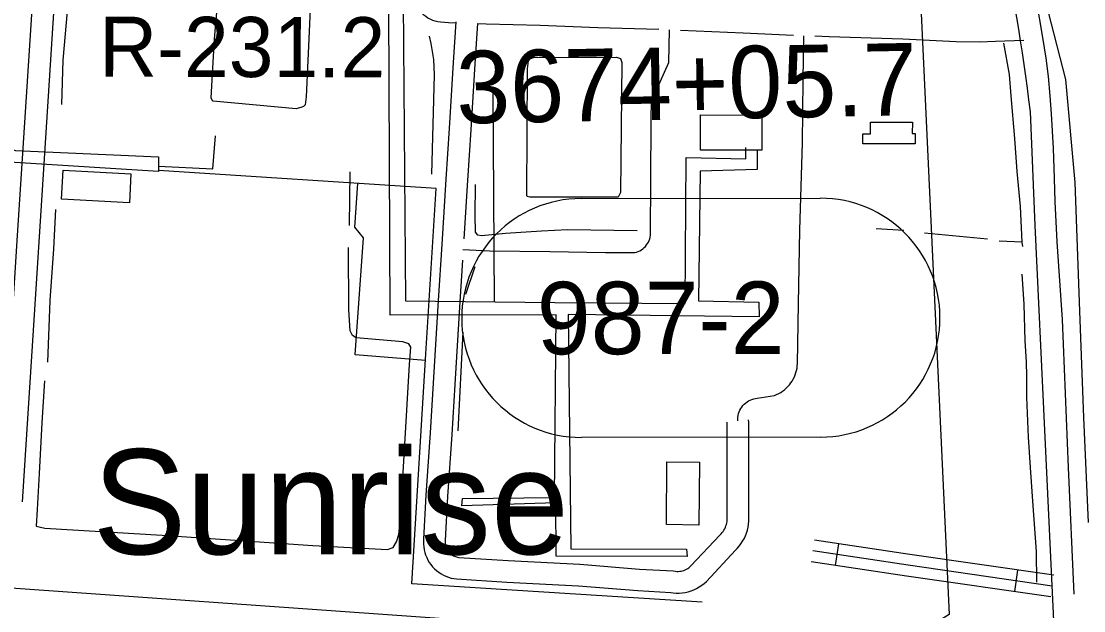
# Model space of a CAD drawing. Extents: x 3313447 to 3351316, y 703786 to 729172.
# Drawn here: x 3320817 to 3322283, y 719729 to 720543 of the extents above; entities that cross this region are included whole.
import ezdxf

# ---------------------------------------------------------------- set-up
doc = ezdxf.new("R2010")
doc.units = 0
for name, color, linetype in [('V-BLDG-OTLN', 7, 'Continuous'), ('V-LEVE-TOET', 7, 'Continuous'), ('V-RIVR-RANG-IDEN', 7, 'Continuous'), ('V-ROAD-CNTR', 7, 'Continuous'), ('V-ROAD-IDEN', 7, 'Continuous'), ('V-SITE-OTLN', 7, 'Continuous'), ('V-SURV-IDEN', 7, 'Continuous'), ('V-TOPO-GNAM-IDEN', 7, 'Continuous'), ('V-TOPO-SHOR', 7, 'Continuous'), ('V-UTIL-LINE', 7, 'Continuous')]:
    doc.layers.add(name, color=color, linetype=linetype)

msp = doc.modelspace()

# ---------------------------------------------------------------- linework, layer by layer
at = {"layer": 'V-BLDG-OTLN'}
for points in [[(3321753.9, 720413.6), (3321838.6, 720413.3), (3321838.5, 720364.8), (3321753.8, 720365)], [(3321988.6, 720403.7), (3322046.3, 720403.5), (3322046.2, 720387.9), (3322050.3, 720387.9), (3322050.3, 720373.7), (3321977.7, 720373.8), (3321977.8, 720387.4), (3321988.6, 720387.4)], [(3320965.8, 720292.3), (3320872.1, 720297.4), (3320874.3, 720337.3), (3320968, 720332.1)], [(3321707.2, 719847.9), (3321707.4, 719934.3), (3321752.7, 719934.2), (3321751.6, 719847)]]:
    msp.add_lwpolyline(points, close=True, dxfattribs=at)
at = {"layer": 'V-LEVE-TOET'}
msp.add_lwpolyline([(3322233.7, 720555.5), (3322257.4, 720462.5), (3322270.6, 720320.5), (3322277, 720142.5), (3322282.3, 719995.8), (3322288.7, 719850.6)], dxfattribs=at)
at = {"layer": 'V-ROAD-CNTR'}
for p, q in [((3321940.3, 719791.4), (3321944.7, 719821.1)), ((3322187.7, 719755.2), (3322192, 719784.8))]:
    msp.add_line(p, q, dxfattribs=at)
for points in [[(3320796.7, 720013), (3320811.6, 720247.1), (3320850.2, 720843.8), (3320848.9, 720860.8), (3320842.3, 720873.6), (3320836.8, 720883.6), (3320829.8, 720893.1), (3320823.5, 720900.2), (3320814.4, 720904.1), (3320795.6, 720909.7), (3320693.5, 720915.8), (3320335.7, 720938), (3319660.8, 720986.4), (3319640.9, 720988.2), (3319637.8, 720986.4), (3319629, 720979.8), (3319622.9, 720971.4), (3319612.3, 720954.7), (3319607.1, 720944.2), (3319597.7, 720724.4), (3319582, 720444), (3319557, 719989.2)], [(3320818.2, 719879.1), (3320841.6, 720245.2), (3320870.9, 720699.1)], [(3321416.9, 720540.6), (3321406.3, 720541), (3321395, 720541.8), (3321391.5, 720542.3), (3321387.9, 720543.2), (3321384.4, 720544.3), (3321381.1, 720545.8), (3321377.9, 720547.5), (3321374.8, 720549.5), (3321372, 720551.7), (3321369.3, 720554.2), (3321366.9, 720556.9), (3321364.7, 720559.9), (3321362.7, 720562.9), (3321361.1, 720566.2), (3321359.7, 720569.6), (3321358.6, 720573), (3321357.8, 720576.6), (3321357.3, 720580.7), (3321358.5, 720626), (3321360.7, 720662.3)], [(3321416.4, 720542.2), (3321412.8, 720486.2), (3321407.3, 720395.1), (3321402.3, 720325.1), (3321396.9, 720234.7), (3321391.9, 720157.5), (3321386.4, 720066.3), (3321380.9, 719974.3), (3321375, 719888.3), (3321371.8, 719827.6), (3321371.6, 719824.5), (3321371.6, 719820.7), (3321372, 719816.9), (3321372.6, 719813.1), (3321373.5, 719809.4), (3321374.6, 719805.8), (3321376.1, 719802.3), (3321377.8, 719798.8), (3321379.7, 719795.6), (3321381.9, 719792.5), (3321384.3, 719789.5), (3321386.9, 719786.8), (3321389.8, 719784.2), (3321392.8, 719781.9), (3321395.9, 719779.8), (3321399.3, 719777.9), (3321402.7, 719776.3), (3321406.3, 719775), (3321409.9, 719773.9), (3321413.7, 719773.1), (3321417.4, 719772.6), (3321486.6, 719768.3), (3321585.5, 719763.3), (3321667.4, 719756.5), (3321713.2, 719753.8), (3321716.1, 719753.4), (3321720.3, 719753.1), (3321724.5, 719753.1), (3321728.6, 719753.4), (3321732.8, 719754), (3321736.9, 719754.9), (3321740.9, 719756.1), (3321744.8, 719757.7), (3321748.5, 719759.5), (3321752.2, 719761.6), (3321755.6, 719763.9), (3321758.9, 719766.5), (3321762, 719769.3), (3321802.1, 719812.2), (3321804.5, 719814.7), (3321807.2, 719817.9), (3321809.7, 719821.2), (3321812, 719824.7), (3321814, 719828.3), (3321815.8, 719832.1), (3321817.3, 719836), (3321818.6, 719840), (3321819.5, 719844.1), (3321820.2, 719848.2), (3321820.6, 719852.3), (3321820.8, 719856.3), (3321820.5, 719932.6), (3321820.6, 719989.2), (3321820.3, 719992.5)], [(3321425.8, 720227.9), (3321463, 720225.9), (3321545.9, 720224.8), (3321622.7, 720223.7), (3321663.2, 720223.6), (3321665.6, 720224.2), (3321667.9, 720225.1), (3321670.1, 720226.1), (3321672.3, 720227.4), (3321674.3, 720228.8), (3321676.1, 720230.4), (3321677.9, 720232.1), (3321679.4, 720234), (3321680.8, 720236), (3321682.1, 720238.1), (3321683.1, 720240.3), (3321683.9, 720242.7), (3321684.5, 720245), (3321684.9, 720247.4), (3321685.1, 720249.9), (3321685.1, 720252.3), (3321685.3, 720321.3), (3321686, 720407.2), (3321686.5, 720432.6), (3321710.2, 720486.2), (3321711.3, 720531)], [(3321446.4, 720540.2), (3321442.7, 720484.4), (3321437.2, 720393.1), (3321432.3, 720323.1), (3321427.4, 720242.6)], [(3321696.6, 720531.5), (3321612.2, 720534.2), (3321532.9, 720537.2), (3321458.4, 720539.1), (3321445.9, 720539.6)], [(3321882.2, 720523.6), (3321812.8, 720526.4), (3321726.1, 720530.3)], [(3321887.1, 720064), (3321887.5, 720067.2), (3321887.7, 720070.4), (3321889, 720152.7), (3321891, 720254.4), (3321894.8, 720375.2), (3321895.4, 720461.6), (3321896.7, 720523)], [(3322200.3, 720516.7), (3322161, 720515.1), (3322138.6, 720514.1), (3322106.5, 720514.8), (3322033.1, 720518.5), (3321931.5, 720521.6), (3321911.9, 720522.4)], [(3322268.5, 719178.1), (3322242.6, 719695.3), (3322215.5, 720261.1), (3322209.2, 720418.2)], [(3321425.5, 720213.1), (3321421.8, 720155.6), (3321416.3, 720064.5), (3321410.8, 719972.4), (3321405, 719886.5), (3321401.7, 719825.9), (3321401.6, 719823.7), (3321401.6, 719822.1), (3321401.8, 719820.6), (3321402, 719819), (3321402.4, 719817.5), (3321402.8, 719816.1), (3321403.4, 719814.6), (3321404.1, 719813.2), (3321404.9, 719811.9), (3321405.8, 719810.6), (3321406.8, 719809.4), (3321407.9, 719808.3), (3321409, 719807.2), (3321410.3, 719806.3), (3321411.6, 719805.4), (3321412.9, 719804.7), (3321414.3, 719804), (3321415.8, 719803.5), (3321417.3, 719803), (3321418.8, 719802.7), (3321420.4, 719802.5), (3321488.3, 719798.3), (3321587.5, 719793.2), (3321669.6, 719786.4), (3321716.3, 719783.7), (3321719.4, 719783.2), (3321721.4, 719783.1), (3321723.3, 719783.1), (3321725.3, 719783.2), (3321727.2, 719783.5), (3321729.1, 719783.9), (3321731, 719784.5), (3321732.8, 719785.2), (3321734.6, 719786.1), (3321736.3, 719787), (3321737.9, 719788.1), (3321739.4, 719789.3), (3321740.8, 719790.6), (3321780.4, 719833), (3321782.4, 719835.1), (3321783.8, 719836.7), (3321785.1, 719838.4), (3321786.3, 719840.2), (3321787.3, 719842), (3321788.2, 719844), (3321789, 719846), (3321789.6, 719848), (3321790.1, 719850.1), (3321790.5, 719852.2), (3321790.7, 719854.3), (3321790.8, 719856.7), (3321790.5, 719932.6), (3321790.6, 719987.6), (3321790.5, 719989.4)], [(3321805.4, 719991), (3321805.3, 719993.5), (3321805.5, 719996), (3321805.9, 719998.6), (3321806.5, 720001), (3321807.3, 720003.4), (3321808.3, 720005.8), (3321809.5, 720008), (3321810.9, 720010.1), (3321812.5, 720012.2), (3321814.2, 720014), (3321816.1, 720015.7), (3321818.1, 720017.2), (3321820.3, 720018.6), (3321822.5, 720019.8), (3321824.9, 720020.7), (3321827.3, 720021.5), (3321829.8, 720022), (3321832.3, 720022.4), (3321855.9, 720026.2), (3321858.9, 720027.4), (3321861.8, 720028.8), (3321864.6, 720030.4), (3321867.3, 720032.2), (3321869.8, 720034.1), (3321872.3, 720036.2), (3321874.5, 720038.5), (3321876.7, 720040.9), (3321878.6, 720043.4), (3321880.4, 720046.1), (3321882, 720048.8), (3321883.5, 720051.7), (3321884.7, 720054.7), (3321885.7, 720057.7), (3321886.5, 720060.8), (3321887.1, 720064)], [(3322241.5, 719777.7), (3322042.6, 719806.4), (3321911.2, 719826.1)], [(3322239.4, 719762.9), (3322040.4, 719791.5), (3321908.9, 719811.3)], [(3322237.2, 719748), (3322038.2, 719776.7), (3321906.7, 719796.4)]]:
    msp.add_lwpolyline(points, dxfattribs=at)
msp.add_arc((3318806.6, 719993.3), 3429, 7.1174, 11.5107, dxfattribs=at)
at = {"layer": 'V-ROAD-IDEN'}
for p, q in [((3321589.1, 720298.1), (3321919.1, 720298.6)), ((3321589.1, 720298.1), (3321919.1, 720298.6)), ((3321589.1, 720298.1), (3321589.1, 720298.1)), ((3321919.6, 719968.6), (3321589.6, 719968.1)), ((3321919.6, 719968.6), (3321589.6, 719968.1))]:
    msp.add_line(p, q, dxfattribs=at)
for centre, start, end in [((3321589.4, 720133.1), 90.0834, 270.0834), ((3321589.4, 720133.1), 90.0834, 270.0834), ((3321919.4, 720133.6), 270.0834, 90.0834), ((3321919.4, 720133.6), 270.0834, 90.0834)]:
    msp.add_arc(centre, 165, start, end, dxfattribs=at)
at = {"layer": 'V-SITE-OTLN'}
msp.add_lwpolyline([(3322017, 719673.7), (3320120, 719808.5), (3319440.9, 719820.2), (3319431, 719830.3), (3319554, 721048.2), (3319574, 721058.2), (3321043.1, 721513.7), (3321922.7, 721801), (3321982.6, 721800.9), (3322002.5, 721760.9), (3322097, 719723.5)], close=True, dxfattribs=at)
at = {"layer": 'V-TOPO-SHOR'}
for p, q in [((3321269.7, 720261), (3321270.5, 720335)), ((3322034.7, 720253.9), (3321996.3, 720256.1)), ((3322149.8, 720242), (3322063, 720250.4)), ((3322197.9, 720238.1), (3322166, 720239.5)), ((3321430.3, 720166), (3321442.9, 720204.3)), ((3321419.6, 719977.3), (3321426.3, 720113.8))]:
    msp.add_line(p, q, dxfattribs=at)
for points in [[(3322269.6, 719751.8), (3322261.6, 719926.5), (3322253.3, 720131.2), (3322245.9, 720238.3), (3322243.4, 720294.3), (3322242.5, 720325.8), (3322240.8, 720367.6), (3322238.3, 720415), (3322236.6, 720439.9), (3322234.2, 720466.7), (3322231, 720491.9), (3322226.1, 720520.7), (3322217.6, 720572.6), (3322203.1, 720644.4), (3322188, 720723.5)], [(3320887.1, 720682.6), (3320884.4, 720631.4), (3320879.9, 720557), (3320874, 720489.5), (3320872.4, 720428.1)], [(3321195.8, 720422.2), (3321081.3, 720432.5), (3321080.4, 720433), (3321078.5, 720437.1), (3321083.3, 720518.8), (3321090.9, 720607.8), (3321093.6, 720611), (3321212.7, 720601.5), (3321214.5, 720600.6), (3321217.3, 720599.7), (3321210, 720438.6), (3321208.2, 720427.6), (3321205.9, 720425.4), (3321203.6, 720424.4), (3321195.8, 720422.2)], [(3321383.3, 720331.9), (3321387.1, 720469), (3321385.9, 720490.3), (3321382.1, 720512.5), (3321380, 720522.5)], [(3322198.5, 720231.8), (3322197.9, 720238.1), (3322195.6, 720287.4), (3322190.7, 720335.4), (3322187.5, 720380.9), (3322182.6, 720440.2), (3322180.2, 720469.5), (3322172.6, 720512.6)], [(3321640.3, 720299.9), (3321518.2, 720300.2), (3321514.8, 720300.9), (3321514.2, 720302.2), (3321515.3, 720477.5), (3321516.7, 720488.4), (3321518.7, 720491.1), (3321523.5, 720493.1), (3321638.1, 720493.5), (3321643.5, 720491.4), (3321645.5, 720486), (3321643.7, 720306.7), (3321640.3, 720299.9)], [(3321666.6, 720253.7), (3321570.4, 720255), (3321534.5, 720253.3), (3321485, 720249.7), (3321451.9, 720246.7), (3321446.8, 720247.5), (3321443.5, 720251.7), (3321442.9, 720275.3), (3321443.4, 720317.4)], [(3320864, 720282.9), (3320861, 720228.7), (3320856.1, 720157.5), (3320852.8, 720072.3)], [(3320837.2, 719845.8), (3320849.1, 719842.6), (3321011.2, 719833.2), (3321218.8, 719818.9), (3321322.1, 719813.3), (3321330, 719816.1), (3321334.5, 719824), (3321337.7, 719833.9), (3321339.8, 719856.4), (3321352.5, 720068.8), (3321354, 720092.7), (3321351.3, 720097.4), (3321343.3, 720100.1), (3321278.8, 720105.9), (3321273.6, 720108.8), (3321270.4, 720115.6), (3321268.8, 720144.4), (3321268.1, 720230.5)], [(3322217.8, 719768.4), (3322217.5, 719810.8), (3322212.9, 719873.7), (3322209.1, 719926.8), (3322206.7, 719968.7), (3322204.3, 720023.6), (3322204.4, 720052.9), (3322203.7, 720072.4), (3322202, 720101.7), (3322200.7, 720152.2), (3322197.6, 720193.8)], [(3320848.9, 720046.5), (3320845.2, 719988.1), (3320841.4, 719918.1), (3320838.4, 719868.6), (3320837.2, 719845.8)]]:
    msp.add_lwpolyline(points, dxfattribs=at)
at = {"layer": 'V-UTIL-LINE'}
for p, q in [((3321469.9, 720155.6), (3321468, 720446.9)), ((3321006.1, 720355.9), (3321006.1, 720335.7))]:
    msp.add_line(p, q, dxfattribs=at)
for points in [[(3321341.2, 720864.6), (3321346.7, 720157), (3321553, 720154.7), (3321732.9, 720153.3), (3321734.3, 720355), (3321816.5, 720353), (3321816.5, 720368.5)], [(3321832, 720365.8), (3321831.9, 720338.4), (3321753.4, 720335.8), (3321751.1, 720156.9), (3321834.2, 720154.8), (3321835.1, 720134.8), (3321571.2, 720138.2), (3321574.9, 719814.1), (3321734.7, 719813.7), (3321735.6, 719803.6), (3321554.8, 719804.1), (3321554.1, 719878), (3321424.5, 719873.8), (3321425.4, 719883.8), (3321552.3, 719885.3), (3321554.8, 720137.3), (3321325.6, 720137), (3321323.4, 720670.2)], [(3321006.1, 720335.7), (3320807.6, 720348.1), (3320803.9, 720348.2), (3320734.4, 720351.1), (3320729.8, 720352), (3320507.5, 720364.5), (3320500.8, 720256.5), (3320477.9, 720258.4), (3320486.7, 720442.3), (3320400.7, 720447.1), (3320401.6, 720466.3), (3320508.7, 720458.7), (3320506.6, 720384.6), (3320729.9, 720369.4), (3320734.4, 720369.4), (3320803, 720366.5), (3320808.5, 720364.6), (3321006.1, 720355.9)], [(3321006.1, 720343.1), (3321081.1, 720339.2), (3321084.9, 720384.9)], [(3321756.4, 719740.4), (3321355.7, 719766.1), (3321374.8, 720083.7), (3321389.1, 720311.9), (3321006.1, 720336.7)], [(3321374.3, 720074.6), (3321277.5, 720082.2), (3321288.9, 720243.8), (3321277, 720258.4), (3321280.9, 720318.9)]]:
    msp.add_lwpolyline(points, dxfattribs=at)

# ---------------------------------------------------------------- texts
at = {"layer": 'V-RIVR-RANG-IDEN'}
msp.add_text('R-231.2', height=83, rotation=359.8738, dxfattribs=at).set_placement((3320924, 720466.5))
at = {"layer": 'V-ROAD-IDEN'}
msp.add_text('987-2', height=100, rotation=0.0835, dxfattribs=at).set_placement((3321528.1, 720083))
at = {"layer": 'V-SURV-IDEN'}
msp.add_text('3674+05.7', height=100, rotation=1.0473, dxfattribs=at).set_placement((3321417.7, 720401.7))
at = {"layer": 'V-TOPO-GNAM-IDEN'}
msp.add_text('Sunrise', height=145, dxfattribs=at).set_placement((3320915.1, 719806.8))

doc.saveas('drawing.dxf')
